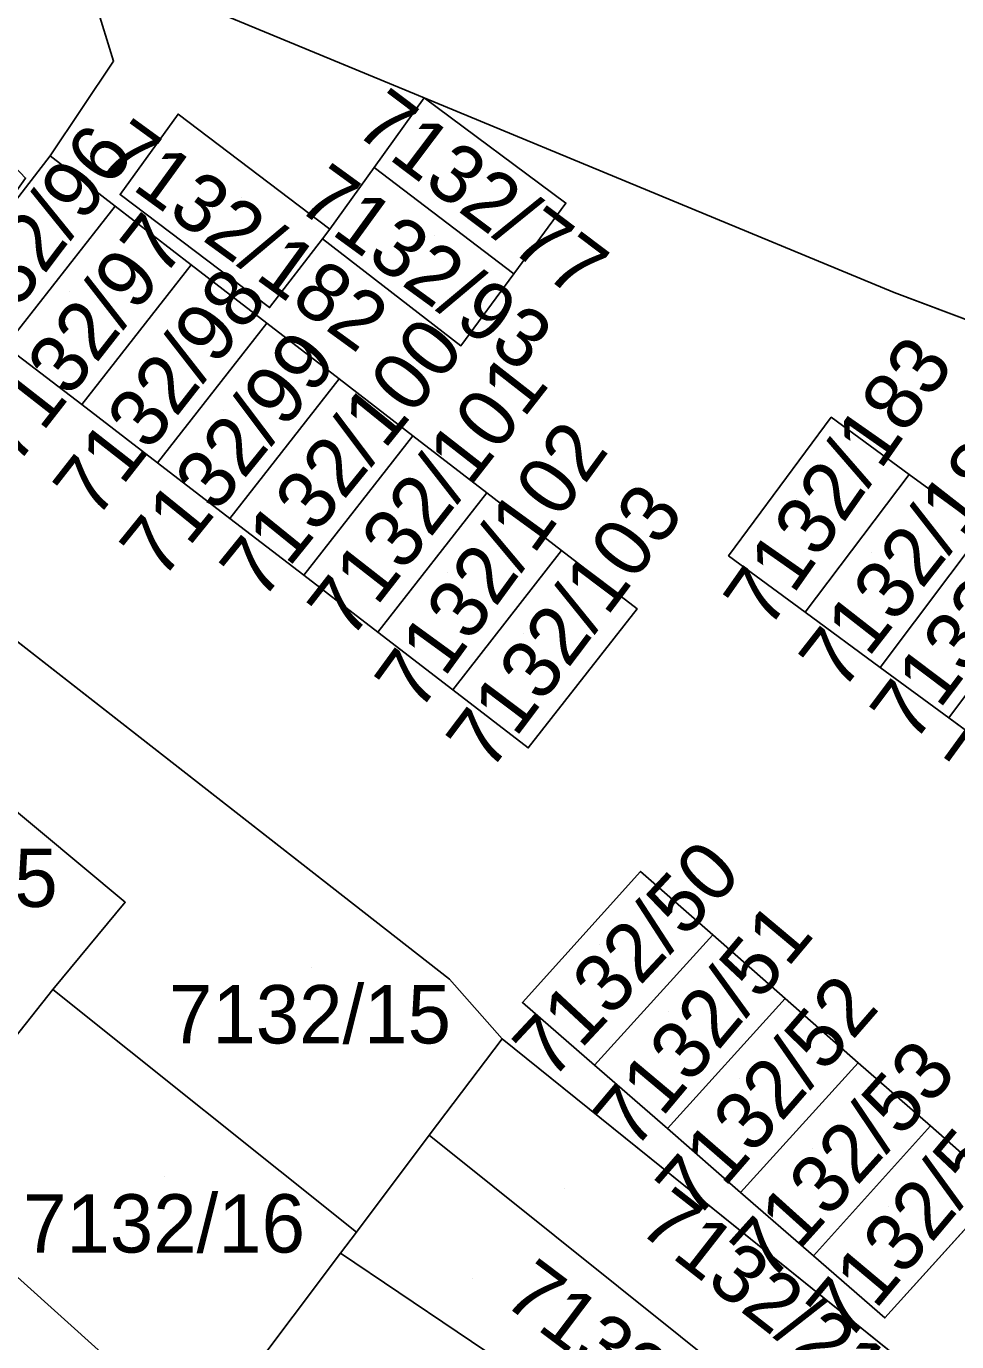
# Model space of a CAD drawing. Extents: x -266199 to -261993, y -1239047 to -1235108.
# Drawn here: x -263472.58 to -263440.68, y -1236176.96 to -1236131.86 of the extents above; entities that cross this region are included whole.
import ezdxf

# ---------------------------------------------------------------- set-up
doc = ezdxf.new("R2010")
doc.units = 0
for name, color, linetype in [('body_kn', 7, 'Continuous'), ('kladpar_druhypozemkov', 7, 'Continuous'), ('kladpar_hranice', 7, 'Continuous'), ('kladpar_parcelnecisla', 7, 'Continuous'), ('kladpar_plochy', 7, 'Continuous'), ('zuob_linie', 7, 'Continuous'), ('zuob_plochy', 7, 'Continuous')]:
    doc.layers.add(name, color=color, linetype=linetype)

msp = doc.modelspace()

# ---------------------------------------------------------------- linework, layer by layer
at = {"layer": 'body_kn'}
for p, q in [((-263469.59, -1236133.06), (-263469.59, -1236133.06)), ((-263458.94, -1236134.31), (-263458.94, -1236134.31)), ((-263458.94, -1236134.31), (-263458.94, -1236134.31)), ((-263467.38, -1236134.87), (-263467.38, -1236134.87)), ((-263467.38, -1236134.87), (-263467.38, -1236134.87)), ((-263471.77, -1236136.3), (-263471.77, -1236136.3)), ((-263471.77, -1236136.3), (-263471.77, -1236136.3)), ((-263460.66, -1236136.7), (-263460.66, -1236136.7)), ((-263469.37, -1236137.63), (-263469.37, -1236137.63)), ((-263469.54, -1236138.02), (-263469.54, -1236138.02)), ((-263469.54, -1236138.02), (-263469.54, -1236138.02)), ((-263454.08, -1236137.92), (-263454.08, -1236137.92)), ((-263462.18, -1236138.81), (-263462.18, -1236138.81)), ((-263462.43, -1236139.15), (-263462.43, -1236139.15)), ((-263466.93, -1236140.04), (-263466.93, -1236140.04)), ((-263466.93, -1236140.04), (-263466.93, -1236140.04)), ((-263455.87, -1236140.35), (-263455.87, -1236140.35)), ((-263455.87, -1236140.35), (-263455.87, -1236140.35)), ((-263442.82, -1236140.99), (-263442.82, -1236140.99)), ((-263464.24, -1236141.5), (-263464.24, -1236141.5)), ((-263464.33, -1236142.04), (-263464.33, -1236142.04)), ((-263464.33, -1236142.04), (-263464.33, -1236142.04)), ((-263457.68, -1236142.81), (-263457.68, -1236142.81)), ((-263461.86, -1236143.95), (-263461.86, -1236143.95)), ((-263461.86, -1236143.95), (-263461.86, -1236143.95)), ((-263470.68, -1236144.83), (-263470.68, -1236144.83)), ((-263444.98, -1236145.26), (-263444.98, -1236145.26)), ((-263444.98, -1236145.26), (-263444.98, -1236145.26)), ((-263459.33, -1236145.9), (-263459.33, -1236145.9)), ((-263459.33, -1236145.9), (-263459.33, -1236145.9)), ((-263468.08, -1236146.83), (-263468.08, -1236146.83)), ((-263442.31, -1236147.22), (-263442.31, -1236147.22)), ((-263442.31, -1236147.22), (-263442.31, -1236147.22)), ((-263456.79, -1236147.85), (-263456.79, -1236147.85)), ((-263456.79, -1236147.85), (-263456.79, -1236147.85)), ((-263465.61, -1236148.73), (-263465.61, -1236148.73)), ((-263454.23, -1236149.83), (-263454.23, -1236149.83)), ((-263454.23, -1236149.83), (-263454.23, -1236149.83)), ((-263448.5, -1236150.01), (-263448.5, -1236150.01)), ((-263463.07, -1236150.68), (-263463.07, -1236150.68)), ((-263451.64, -1236151.83), (-263451.64, -1236151.83)), ((-263445.88, -1236151.94), (-263445.88, -1236151.94)), ((-263460.53, -1236152.63), (-263460.53, -1236152.63)), ((-263443.3, -1236153.84), (-263443.3, -1236153.84)), ((-263457.96, -1236154.61), (-263457.96, -1236154.61)), ((-263440.95, -1236155.57), (-263440.95, -1236155.57)), ((-263455.37, -1236156.6), (-263455.37, -1236156.6)), ((-263451.52, -1236160.83), (-263451.52, -1236160.83)), ((-263469.19, -1236161.89), (-263469.19, -1236161.89)), ((-263449.04, -1236163.01), (-263449.04, -1236163.01)), ((-263449.04, -1236163.01), (-263449.04, -1236163.01)), ((-263458.07, -1236164.53), (-263458.07, -1236164.53)), ((-263471.67, -1236164.88), (-263471.67, -1236164.88)), ((-263471.67, -1236164.88), (-263471.67, -1236164.88)), ((-263446.56, -1236165.19), (-263446.56, -1236165.19)), ((-263446.56, -1236165.19), (-263446.56, -1236165.19)), ((-263455.57, -1236165.33), (-263455.57, -1236165.33)), ((-263455.57, -1236165.33), (-263455.57, -1236165.33)), ((-263456.27, -1236166.57), (-263456.27, -1236166.57)), ((-263456.27, -1236166.57), (-263456.27, -1236166.57)), ((-263444.06, -1236167.39), (-263444.06, -1236167.39)), ((-263444.06, -1236167.39), (-263444.06, -1236167.39)), ((-263453.1, -1236167.48), (-263453.1, -1236167.48)), ((-263450.6, -1236169.65), (-263450.6, -1236169.65)), ((-263441.58, -1236169.56), (-263441.58, -1236169.56)), ((-263441.58, -1236169.56), (-263441.58, -1236169.56)), ((-263458.77, -1236169.88), (-263458.77, -1236169.88)), ((-263458.77, -1236169.88), (-263458.77, -1236169.88)), ((-263448.09, -1236171.84), (-263448.09, -1236171.84)), ((-263461.26, -1236173.2), (-263461.26, -1236173.2)), ((-263461.26, -1236173.2), (-263461.26, -1236173.2)), ((-263461.81, -1236173.92), (-263461.81, -1236173.92)), ((-263461.81, -1236173.92), (-263461.81, -1236173.92)), ((-263445.59, -1236174.01), (-263445.59, -1236174.01)), ((-263443.14, -1236176.14), (-263443.14, -1236176.14))]:
    msp.add_line(p, q, dxfattribs=at)
at = {"layer": 'kladpar_druhypozemkov'}
for p, q in [((-263456.95, -1236136.72), (-263456.95, -1236136.72)), ((-263465.21, -1236137.72), (-263465.21, -1236137.72)), ((-263458.57, -1236139.03), (-263458.57, -1236139.03)), ((-263471.09, -1236140.94), (-263471.09, -1236140.94)), ((-263468.41, -1236143.19), (-263468.41, -1236143.19)), ((-263465.81, -1236145.04), (-263465.81, -1236145.04)), ((-263463.08, -1236146.56), (-263463.08, -1236146.56)), ((-263446.19, -1236148.06), (-263446.19, -1236148.06)), ((-263460.55, -1236148.54), (-263460.55, -1236148.54)), ((-263443.61, -1236149.89), (-263443.61, -1236149.89)), ((-263458.13, -1236150.6), (-263458.13, -1236150.6)), ((-263440.95, -1236151.97), (-263440.95, -1236151.97)), ((-263455.55, -1236152.66), (-263455.55, -1236152.66)), ((-263452.92, -1236163.33), (-263452.92, -1236163.33)), ((-263462.8, -1236164.13), (-263462.8, -1236164.13)), ((-263450.57, -1236165.63), (-263450.57, -1236165.63)), ((-263448.13, -1236167.94), (-263448.13, -1236167.94)), ((-263445.62, -1236170.34), (-263445.62, -1236170.34)), ((-263467.86, -1236171.3), (-263467.86, -1236171.3)), ((-263454.12, -1236171.72), (-263454.12, -1236171.72)), ((-263443.02, -1236172.31), (-263443.02, -1236172.31)), ((-263457.27, -1236174.78), (-263457.27, -1236174.78))]:
    msp.add_line(p, q, dxfattribs=at)
at = {"layer": 'kladpar_hranice'}
for p, q in [((-263471.67, -1236164.88), (-263461.26, -1236173.2)), ((-263458.77, -1236169.88), (-263456.27, -1236166.57)), ((-263456.27, -1236166.57), (-263440.94, -1236178.91)), ((-263461.26, -1236173.2), (-263458.77, -1236169.88)), ((-263461.81, -1236173.92), (-263461.26, -1236173.2)), ((-263461.26, -1236173.2), (-263461.81, -1236173.92))]:
    msp.add_line(p, q, dxfattribs=at)
for points in [[(-263490.1, -1236112.44), (-263471.6, -1236129.07), (-263470.2, -1236131.09), (-263469.59, -1236133.06), (-263471.77, -1236136.3), (-263475.5, -1236141.13), (-263472.61, -1236137.06)], [(-263471.6, -1236129.07), (-263458.94, -1236134.31), (-263460.66, -1236136.7), (-263462.18, -1236138.81), (-263467.38, -1236134.87), (-263469.37, -1236137.63), (-263464.24, -1236141.5), (-263462.43, -1236139.15), (-263457.68, -1236142.81), (-263455.87, -1236140.35), (-263454.08, -1236137.92), (-263458.94, -1236134.31), (-263442.82, -1236140.99), (-263413.44, -1236152.05)], [(-263473.3, -1236142.82), (-263470.68, -1236144.83), (-263468.08, -1236146.83), (-263465.61, -1236148.73), (-263463.07, -1236150.68), (-263460.53, -1236152.63), (-263457.96, -1236154.61), (-263455.37, -1236156.6), (-263451.64, -1236151.83), (-263454.23, -1236149.83), (-263456.79, -1236147.85), (-263459.33, -1236145.9), (-263461.86, -1236143.95), (-263464.33, -1236142.04), (-263466.93, -1236140.04), (-263469.54, -1236138.02), (-263471.77, -1236136.3), (-263469.59, -1236133.06), (-263470.2, -1236131.09)], [(-263458.94, -1236134.31), (-263454.08, -1236137.92), (-263455.87, -1236140.35), (-263460.66, -1236136.7), (-263458.94, -1236134.31)], [(-263467.38, -1236134.87), (-263462.18, -1236138.81), (-263462.43, -1236139.15), (-263464.24, -1236141.5), (-263469.37, -1236137.63), (-263467.38, -1236134.87)], [(-263471.77, -1236136.3), (-263469.54, -1236138.02), (-263473.3, -1236142.82), (-263475.5, -1236141.13), (-263471.77, -1236136.3)], [(-263455.87, -1236140.35), (-263457.68, -1236142.81), (-263462.43, -1236139.15), (-263462.18, -1236138.81), (-263460.66, -1236136.7), (-263455.87, -1236140.35)], [(-263469.54, -1236138.02), (-263466.93, -1236140.04), (-263470.68, -1236144.83), (-263473.3, -1236142.82), (-263469.54, -1236138.02)], [(-263466.93, -1236140.04), (-263464.33, -1236142.04), (-263468.08, -1236146.83), (-263470.68, -1236144.83), (-263466.93, -1236140.04)], [(-263464.33, -1236142.04), (-263461.86, -1236143.95), (-263465.61, -1236148.73), (-263468.08, -1236146.83), (-263464.33, -1236142.04)], [(-263461.86, -1236143.95), (-263459.33, -1236145.9), (-263463.07, -1236150.68), (-263465.61, -1236148.73), (-263461.86, -1236143.95)], [(-263444.98, -1236145.26), (-263442.31, -1236147.22), (-263445.88, -1236151.94), (-263448.5, -1236150.01), (-263444.98, -1236145.26)], [(-263423.9, -1236156.08), (-263426.14, -1236159.08), (-263427.38, -1236158.17), (-263429.91, -1236156.31), (-263432.44, -1236154.46), (-263434.77, -1236152.75), (-263437.39, -1236150.83), (-263439.74, -1236149.1), (-263442.31, -1236147.22), (-263444.98, -1236145.26), (-263448.5, -1236150.01), (-263445.88, -1236151.94), (-263443.3, -1236153.84), (-263440.95, -1236155.57), (-263438.33, -1236157.5), (-263435.99, -1236159.22), (-263433.45, -1236161.09), (-263430.92, -1236162.95), (-263428.06, -1236165.06), (-263425.33, -1236167.07), (-263422.35, -1236169.26)], [(-263459.33, -1236145.9), (-263456.79, -1236147.85), (-263460.53, -1236152.63), (-263463.07, -1236150.68), (-263459.33, -1236145.9)], [(-263442.31, -1236147.22), (-263439.74, -1236149.1), (-263443.3, -1236153.84), (-263445.88, -1236151.94), (-263442.31, -1236147.22)], [(-263456.79, -1236147.85), (-263454.23, -1236149.83), (-263457.96, -1236154.61), (-263460.53, -1236152.63), (-263456.79, -1236147.85)], [(-263484.19, -1236157.72), (-263477.83, -1236149.1), (-263458.07, -1236164.53)], [(-263458.07, -1236164.53), (-263477.83, -1236149.1)], [(-263439.74, -1236149.1), (-263437.39, -1236150.83), (-263440.95, -1236155.57), (-263443.3, -1236153.84), (-263439.74, -1236149.1)], [(-263454.23, -1236149.83), (-263451.64, -1236151.83), (-263455.37, -1236156.6), (-263457.96, -1236154.61), (-263454.23, -1236149.83)], [(-263437.39, -1236150.83), (-263434.77, -1236152.75), (-263438.33, -1236157.5), (-263440.95, -1236155.57), (-263437.39, -1236150.83)], [(-263471.67, -1236164.88), (-263469.19, -1236161.89), (-263475.15, -1236156.93), (-263477.13, -1236159.44), (-263478.6, -1236158.33), (-263480.41, -1236160.59), (-263482.32, -1236159.14), (-263484.19, -1236157.72)], [(-263471.67, -1236164.88), (-263472.96, -1236166.51), (-263480.41, -1236160.59), (-263478.6, -1236158.33), (-263477.13, -1236159.44), (-263475.15, -1236156.93), (-263469.19, -1236161.89), (-263471.67, -1236164.88)], [(-263455.57, -1236165.33), (-263451.52, -1236160.83), (-263449.04, -1236163.01), (-263453.1, -1236167.48), (-263455.57, -1236165.33)], [(-263439.14, -1236171.71), (-263441.58, -1236169.56), (-263444.06, -1236167.39), (-263446.56, -1236165.19), (-263449.04, -1236163.01), (-263451.52, -1236160.83), (-263455.57, -1236165.33), (-263453.1, -1236167.48), (-263450.6, -1236169.65), (-263448.09, -1236171.84), (-263445.59, -1236174.01), (-263443.14, -1236176.14), (-263439.14, -1236171.71)], [(-263449.04, -1236163.01), (-263446.56, -1236165.19), (-263450.6, -1236169.65), (-263453.1, -1236167.48), (-263449.04, -1236163.01)], [(-263458.07, -1236164.53), (-263456.27, -1236166.57), (-263458.77, -1236169.88), (-263461.26, -1236173.2), (-263471.67, -1236164.88)], [(-263440.94, -1236178.91), (-263456.27, -1236166.57), (-263458.07, -1236164.53)], [(-263461.81, -1236173.92), (-263466.65, -1236180.36), (-263467.35, -1236179.73), (-263475.43, -1236172.46), (-263476.97, -1236171.27), (-263472.96, -1236166.51), (-263471.67, -1236164.88)], [(-263446.56, -1236165.19), (-263444.06, -1236167.39), (-263448.09, -1236171.84), (-263450.6, -1236169.65), (-263446.56, -1236165.19)], [(-263444.06, -1236167.39), (-263441.58, -1236169.56), (-263445.59, -1236174.01), (-263448.09, -1236171.84), (-263444.06, -1236167.39)], [(-263441.58, -1236169.56), (-263439.14, -1236171.71), (-263443.14, -1236176.14), (-263445.59, -1236174.01), (-263441.58, -1236169.56)], [(-263458.77, -1236169.88), (-263443.66, -1236181.98), (-263446.38, -1236185.05), (-263449.81, -1236182.01), (-263461.81, -1236173.92)], [(-263440.94, -1236178.91), (-263443.66, -1236181.98), (-263458.77, -1236169.88)], [(-263475.43, -1236172.46), (-263467.35, -1236179.73), (-263466.65, -1236180.36), (-263467.15, -1236181.02), (-263469.77, -1236184.5), (-263470.26, -1236185.16), (-263470.86, -1236184.63), (-263479.26, -1236177.25), (-263475.43, -1236172.46)], [(-263461.81, -1236173.92), (-263449.81, -1236182.01), (-263453.91, -1236186.97), (-263450.53, -1236189.87), (-263453.28, -1236193.05), (-263466.87, -1236181.27), (-263467.15, -1236181.02), (-263466.65, -1236180.36), (-263461.81, -1236173.92)]]:
    msp.add_lwpolyline(points, dxfattribs=at)
at = {"layer": 'kladpar_plochy'}
for p, q in [((-263471.6, -1236129.07), (-263458.94, -1236134.31)), ((-263469.59, -1236133.06), (-263470.2, -1236131.09)), ((-263471.77, -1236136.3), (-263469.59, -1236133.06)), ((-263458.94, -1236134.31), (-263460.66, -1236136.7)), ((-263454.08, -1236137.92), (-263458.94, -1236134.31)), ((-263458.94, -1236134.31), (-263442.82, -1236140.99)), ((-263467.38, -1236134.87), (-263469.37, -1236137.63)), ((-263462.18, -1236138.81), (-263467.38, -1236134.87)), ((-263469.54, -1236138.02), (-263471.77, -1236136.3)), ((-263460.66, -1236136.7), (-263462.18, -1236138.81)), ((-263469.37, -1236137.63), (-263464.24, -1236141.5)), ((-263466.93, -1236140.04), (-263469.54, -1236138.02)), ((-263455.87, -1236140.35), (-263454.08, -1236137.92)), ((-263464.24, -1236141.5), (-263462.43, -1236139.15)), ((-263462.43, -1236139.15), (-263457.68, -1236142.81)), ((-263464.33, -1236142.04), (-263466.93, -1236140.04)), ((-263457.68, -1236142.81), (-263455.87, -1236140.35)), ((-263442.82, -1236140.99), (-263413.44, -1236152.05)), ((-263461.86, -1236143.95), (-263464.33, -1236142.04)), ((-263473.3, -1236142.82), (-263470.68, -1236144.83)), ((-263459.33, -1236145.9), (-263461.86, -1236143.95)), ((-263470.68, -1236144.83), (-263468.08, -1236146.83)), ((-263444.98, -1236145.26), (-263448.5, -1236150.01)), ((-263442.31, -1236147.22), (-263444.98, -1236145.26)), ((-263456.79, -1236147.85), (-263459.33, -1236145.9)), ((-263468.08, -1236146.83), (-263465.61, -1236148.73)), ((-263439.74, -1236149.1), (-263442.31, -1236147.22)), ((-263454.23, -1236149.83), (-263456.79, -1236147.85)), ((-263465.61, -1236148.73), (-263463.07, -1236150.68)), ((-263458.07, -1236164.53), (-263477.83, -1236149.1)), ((-263451.64, -1236151.83), (-263454.23, -1236149.83)), ((-263448.5, -1236150.01), (-263445.88, -1236151.94)), ((-263463.07, -1236150.68), (-263460.53, -1236152.63)), ((-263455.37, -1236156.6), (-263451.64, -1236151.83)), ((-263445.88, -1236151.94), (-263443.3, -1236153.84)), ((-263460.53, -1236152.63), (-263457.96, -1236154.61)), ((-263443.3, -1236153.84), (-263440.95, -1236155.57)), ((-263457.96, -1236154.61), (-263455.37, -1236156.6)), ((-263440.95, -1236155.57), (-263438.33, -1236157.5)), ((-263451.52, -1236160.83), (-263455.57, -1236165.33)), ((-263449.04, -1236163.01), (-263451.52, -1236160.83)), ((-263446.56, -1236165.19), (-263449.04, -1236163.01)), ((-263456.27, -1236166.57), (-263458.07, -1236164.53)), ((-263444.06, -1236167.39), (-263446.56, -1236165.19)), ((-263455.57, -1236165.33), (-263453.1, -1236167.48)), ((-263440.94, -1236178.91), (-263456.27, -1236166.57)), ((-263441.58, -1236169.56), (-263444.06, -1236167.39)), ((-263453.1, -1236167.48), (-263450.6, -1236169.65)), ((-263450.6, -1236169.65), (-263448.09, -1236171.84)), ((-263439.14, -1236171.71), (-263441.58, -1236169.56)), ((-263448.09, -1236171.84), (-263445.59, -1236174.01)), ((-263443.14, -1236176.14), (-263439.14, -1236171.71)), ((-263445.59, -1236174.01), (-263443.14, -1236176.14))]:
    msp.add_line(p, q, dxfattribs=at)
for points in [[(-263490.1, -1236112.44), (-263471.6, -1236129.07), (-263470.2, -1236131.09), (-263469.59, -1236133.06), (-263471.77, -1236136.3), (-263475.5, -1236141.13), (-263472.61, -1236137.06), (-263479.09, -1236130.19), (-263477.07, -1236127.58), (-263484.75, -1236121.71), (-263487.29, -1236124.93), (-263491.55, -1236122.34), (-263498.39, -1236115.92), (-263497.48, -1236114.81), (-263497.78, -1236114.29), (-263493.23, -1236117.28)], [(-263458.94, -1236134.31), (-263454.08, -1236137.92), (-263455.87, -1236140.35), (-263460.66, -1236136.7)], [(-263467.38, -1236134.87), (-263462.18, -1236138.81), (-263462.43, -1236139.15), (-263464.24, -1236141.5), (-263469.37, -1236137.63)], [(-263471.77, -1236136.3), (-263469.54, -1236138.02), (-263473.3, -1236142.82), (-263475.5, -1236141.13)], [(-263455.87, -1236140.35), (-263457.68, -1236142.81), (-263462.43, -1236139.15), (-263462.18, -1236138.81), (-263460.66, -1236136.7)], [(-263469.54, -1236138.02), (-263466.93, -1236140.04), (-263470.68, -1236144.83), (-263473.3, -1236142.82)], [(-263466.93, -1236140.04), (-263464.33, -1236142.04), (-263468.08, -1236146.83), (-263470.68, -1236144.83)], [(-263464.33, -1236142.04), (-263461.86, -1236143.95), (-263465.61, -1236148.73), (-263468.08, -1236146.83)], [(-263461.86, -1236143.95), (-263459.33, -1236145.9), (-263463.07, -1236150.68), (-263465.61, -1236148.73)], [(-263444.98, -1236145.26), (-263442.31, -1236147.22), (-263445.88, -1236151.94), (-263448.5, -1236150.01)], [(-263459.33, -1236145.9), (-263456.79, -1236147.85), (-263460.53, -1236152.63), (-263463.07, -1236150.68)], [(-263442.31, -1236147.22), (-263439.74, -1236149.1), (-263443.3, -1236153.84), (-263445.88, -1236151.94)], [(-263456.79, -1236147.85), (-263454.23, -1236149.83), (-263457.96, -1236154.61), (-263460.53, -1236152.63)], [(-263484.19, -1236157.72), (-263477.83, -1236149.1), (-263458.07, -1236164.53), (-263456.27, -1236166.57), (-263458.77, -1236169.88), (-263461.26, -1236173.2), (-263471.67, -1236164.88), (-263469.19, -1236161.89), (-263475.15, -1236156.93), (-263477.13, -1236159.44), (-263478.6, -1236158.33), (-263480.41, -1236160.59), (-263482.32, -1236159.14)], [(-263439.74, -1236149.1), (-263437.39, -1236150.83), (-263440.95, -1236155.57), (-263443.3, -1236153.84)], [(-263454.23, -1236149.83), (-263451.64, -1236151.83), (-263455.37, -1236156.6), (-263457.96, -1236154.61)], [(-263437.39, -1236150.83), (-263434.77, -1236152.75), (-263438.33, -1236157.5), (-263440.95, -1236155.57)], [(-263471.67, -1236164.88), (-263472.96, -1236166.51), (-263480.41, -1236160.59), (-263478.6, -1236158.33), (-263477.13, -1236159.44), (-263475.15, -1236156.93), (-263469.19, -1236161.89)], [(-263455.57, -1236165.33), (-263451.52, -1236160.83), (-263449.04, -1236163.01), (-263453.1, -1236167.48)], [(-263449.04, -1236163.01), (-263446.56, -1236165.19), (-263450.6, -1236169.65), (-263453.1, -1236167.48)], [(-263461.26, -1236173.2), (-263461.81, -1236173.92), (-263466.65, -1236180.36), (-263467.35, -1236179.73), (-263475.43, -1236172.46), (-263476.97, -1236171.27), (-263472.96, -1236166.51), (-263471.67, -1236164.88)], [(-263446.56, -1236165.19), (-263444.06, -1236167.39), (-263448.09, -1236171.84), (-263450.6, -1236169.65)], [(-263456.27, -1236166.57), (-263440.94, -1236178.91), (-263443.66, -1236181.98), (-263458.77, -1236169.88)], [(-263444.06, -1236167.39), (-263441.58, -1236169.56), (-263445.59, -1236174.01), (-263448.09, -1236171.84)], [(-263441.58, -1236169.56), (-263439.14, -1236171.71), (-263443.14, -1236176.14), (-263445.59, -1236174.01)], [(-263458.77, -1236169.88), (-263443.66, -1236181.98), (-263446.38, -1236185.05), (-263449.81, -1236182.01), (-263461.81, -1236173.92), (-263461.26, -1236173.2)], [(-263475.43, -1236172.46), (-263467.35, -1236179.73), (-263466.65, -1236180.36), (-263467.15, -1236181.02), (-263469.77, -1236184.5), (-263470.26, -1236185.16), (-263470.86, -1236184.63), (-263479.26, -1236177.25)], [(-263461.81, -1236173.92), (-263449.81, -1236182.01), (-263453.91, -1236186.97), (-263450.53, -1236189.87), (-263453.28, -1236193.05), (-263466.87, -1236181.27), (-263467.15, -1236181.02), (-263466.65, -1236180.36)]]:
    msp.add_lwpolyline(points, close=True, dxfattribs=at)
at = {"layer": 'zuob_linie'}
msp.add_lwpolyline([(-263471.6, -1236129.07), (-263458.94, -1236134.31), (-263442.82, -1236140.99), (-263413.44, -1236152.05), (-263408.66, -1236155.08), (-263383.22, -1236164.89), (-263363.79, -1236172.22), (-263365, -1236174), (-263367.32, -1236177.43), (-263373.94, -1236187.19), (-263375.19, -1236189.03), (-263379.25, -1236197.36), (-263383.14, -1236205.34), (-263384.3, -1236207.75), (-263387.78, -1236215), (-263388.23, -1236216.27), (-263391.58, -1236225.78), (-263397.59, -1236242.84), (-263397.93, -1236262.41), (-263393.42, -1236263.62)], dxfattribs=at)
at = {"layer": 'zuob_plochy'}
msp.add_lwpolyline([(-263471.6, -1236129.07), (-263458.94, -1236134.31), (-263442.82, -1236140.99), (-263413.44, -1236152.05), (-263408.66, -1236155.08), (-263383.22, -1236164.89), (-263363.79, -1236172.22), (-263365, -1236174), (-263367.32, -1236177.43), (-263373.94, -1236187.19), (-263375.19, -1236189.03), (-263379.25, -1236197.36), (-263383.14, -1236205.34), (-263384.3, -1236207.75), (-263387.78, -1236215), (-263388.23, -1236216.27), (-263391.58, -1236225.78), (-263397.59, -1236242.84), (-263397.93, -1236262.41), (-263393.42, -1236263.62)], dxfattribs=at)

# ---------------------------------------------------------------- texts
at = {"layer": 'kladpar_parcelnecisla'}
for s, rotation, p in [('7132/77', 323, (-263461.394, -1236135.48)), ('7132/96', 53, (-263474.667, -1236143.969)), ('7132/182', 324, (-263470.201, -1236136.544)), ('7132/93', 324, (-263463.374, -1236138.079)), ('7132/97', 52, (-263472.943, -1236146.968)), ('7132/98', 52, (-263470.207, -1236148.814)), ('7132/100', 51, (-263464.519, -1236151.602)), ('7132/99', 51, (-263467.947, -1236150.891)), ('7132/183', 55, (-263447.141, -1236152.59)), ('7132/101', 52, (-263461.487, -1236152.944)), ('7132/184', 52, (-263444.629, -1236154.707)), ('7132/102', 54, (-263459.126, -1236155.421)), ('7132/103', 53, (-263456.699, -1236157.467)), ('7132/82', 53, (-263442.168, -1236156.493)), ('7132/185', 54, (-263439.578, -1236158.226)), ('7132/50', 47, (-263454.586, -1236168.04)), ('7132/51', 50, (-263451.743, -1236170.433)), ('7132/52', 49, (-263449.627, -1236172.823)), ('7132/53', 48, (-263447.091, -1236174.964)), ('7132/54', 50, (-263444.426, -1236177.026)), ('7132/21', 322, (-263451.671, -1236173.126)), ('7132/124', 323, (-263456.309, -1236175.609)), ('7132/17', 320, (-263477.544, -1236176.763))]:
    msp.add_text(s, height=2, rotation=rotation, dxfattribs=at).set_placement(p)
for s, p in [('7125', (-263477.455, -1236162.05)), ('7132/15', (-263467.689, -1236166.73)), ('7132/16', (-263472.694, -1236173.9))]:
    msp.add_text(s, height=2, dxfattribs=at).set_placement(p)

doc.saveas('drawing.dxf')
